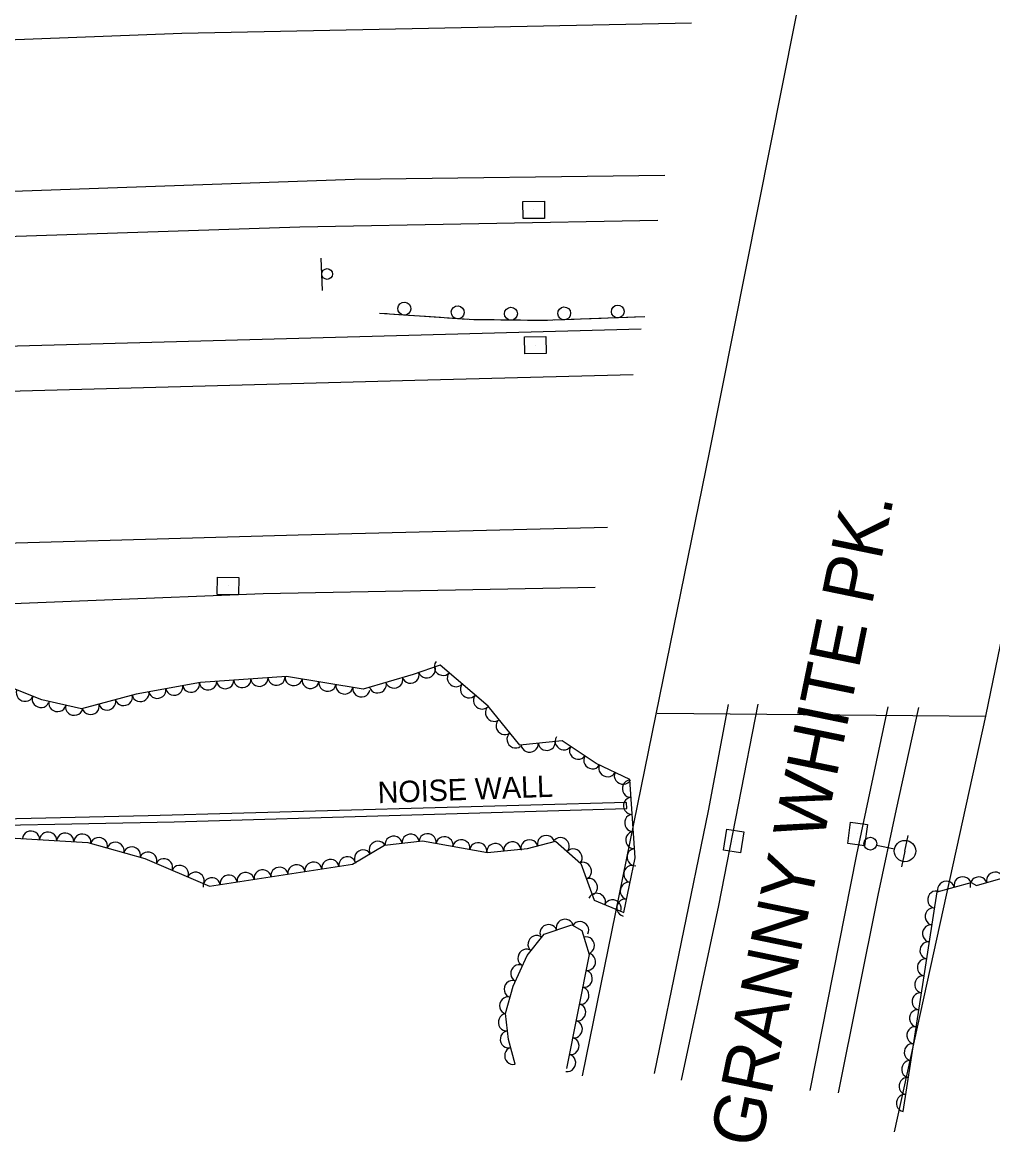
# Model space of a CAD drawing. Extents: x 1722896 to 1754269, y 648279 to 666297.
# Drawn here: x 1734547.3 to 1734773.5, y 649756.3 to 650017.4 of the extents above; entities that cross this region are included whole.
import ezdxf

# ---------------------------------------------------------------- set-up
doc = ezdxf.new("R2010")
doc.units = 0
for name, color, linetype in [('DESIGN - CENTERLINE - Proposed', 7, 'Continuous'), ('DESIGN - PUBLIC HEARING - Shapes', 7, 'Continuous'), ('DESIGN - SCRATCH - User 1', 7, 'Continuous'), ('DESIGN - SHEET - Linework', 7, 'Continuous'), ('SURVEY - CENTERLINE - Preliminary Text', 7, 'Continuous'), ('SURVEY - DRAINAGE - Natural Features', 7, 'Continuous'), ('SURVEY - DTM - Breaklines', 7, 'Continuous'), ('SURVEY - VEGETATION - Features with Text', 7, 'Continuous')]:
    doc.layers.add(name, color=color, linetype=linetype)

msp = doc.modelspace()

# ---------------------------------------------------------------- linework, layer by layer
at = {"layer": 'DESIGN - CENTERLINE - Proposed'}
for points in [[(1734695.32, 649856.39), (1734771.95, 649855.72), (1734800.2, 649992.84), (1734818.2, 650086.01), (1734740.75, 650083.15), (1734727.33, 650017.17), (1734707.42, 649917.17), (1734695.03, 649856.17)], [(1734695.03, 649856.17), (1734677.82, 649771.84)], [(1734750.63, 649758.83), (1734771.95, 649855.72)]]:
    msp.add_lwpolyline(points, dxfattribs=at)
at = {"layer": 'DESIGN - PUBLIC HEARING - Shapes'}
msp.add_line((1734617.29, 649954.94), (1734617, 649962.43), dxfattribs=at)
msp.add_circle((1734618.37, 649958.76), 1.25, dxfattribs=at)
at = {"layer": 'DESIGN - SCRATCH - User 1'}
for points in [[(1734692.43, 649948.76), (1734668.83, 649947.91), (1734651.52, 649948.13), (1734630.59, 649949.59)], [(1734632.34, 649949.46), (1734630.59, 649949.59)], [(1734638.53, 649949.03), (1734633.94, 649949.35)], [(1734642.47, 649948.76), (1734640.12, 649948.92)], [(1734644.81, 649948.59), (1734642.47, 649948.76)], [(1734651, 649948.16), (1734646.41, 649948.48)], [(1734679.94, 649948.31), (1734677.59, 649948.22)], [(1734682.28, 649948.39), (1734679.94, 649948.31)], [(1734688.48, 649948.61), (1734683.88, 649948.45)], [(1734692.43, 649948.76), (1734690.08, 649948.67)], [(1734654.94, 649948.08), (1734652.59, 649948.11)], [(1734657.29, 649948.06), (1734654.94, 649948.08)], [(1734663.49, 649947.98), (1734658.89, 649948.04)], [(1734667.44, 649947.93), (1734665.09, 649947.96)], [(1734669.79, 649947.95), (1734668.83, 649947.91), (1734667.44, 649947.93)], [(1734675.99, 649948.17), (1734671.39, 649948)], [(1734352.88, 649825.77), (1734431.18, 649828.09), (1734518.99, 649829.81), (1734582.69, 649831.04), (1734688.23, 649834.18), (1734688.16, 649835.53), (1734576.66, 649832.43), (1734481.01, 649830.27), (1734366.36, 649827.36), (1734353.87, 649826.63), (1734352.88, 649825.77)]]:
    msp.add_lwpolyline(points, dxfattribs=at)
for centre, start, end in [((1734636.36, 649950.69), 19.2688, 19.2589), ((1734648.83, 649949.82), 19.2688, 19.2589), ((1734661.23, 649949.5), 22.5427, 22.5329), ((1734673.66, 649949.58), 25.3165, 25.3066), ((1734686.15, 649950.03), 25.3165, 25.3066)]:
    msp.add_arc(centre, 1.5, start, end, dxfattribs=at)
at = {"layer": 'SURVEY - CENTERLINE - Preliminary Text'}
for points in [[(1734293.02, 650001.21), (1734366.37, 650005.42), (1734464.09, 650010.35), (1734584.51, 650014.91), (1734703.33, 650017.29)], [(1734697.14, 649981.76), (1734624.75, 649980.76), (1734545.2, 649978.01), (1734455.17, 649974.25), (1734369.84, 649970.4), (1734298.74, 649966.45)], [(1734695.48, 649971.2), (1734611.99, 649969.68), (1734519.83, 649966.68), (1734435.14, 649963.26), (1734346.59, 649958.52)], [(1734306.6, 649930.59), (1734418.62, 649936.62), (1734534.67, 649941.68), (1734691.58, 649946.01)], [(1734308.59, 649920.32), (1734384.37, 649924.03), (1734462.24, 649928.1), (1734543.96, 649931.49), (1734638.82, 649934.05), (1734689.72, 649935.34)], [(1734683.73, 649899.67), (1734611.61, 649897.92), (1734518.32, 649895.21), (1734390.68, 649888.7), (1734316.03, 649884.62)], [(1734680.89, 649885.65), (1734603.46, 649884.23), (1734486.53, 649879.55), (1734370.7, 649873.42), (1734319.03, 649870.8)], [(1734694.73, 649772.38), (1734707.31, 649833.61), (1734711.94, 649858.39)], [(1734718.81, 649858.47), (1734709.64, 649811.52), (1734700.93, 649770.86)], [(1734730.99, 649768.46), (1734741.92, 649823.48), (1734749.16, 649857.89)], [(1734756.25, 649857.71), (1734751.07, 649834.01), (1734746.79, 649813.93), (1734737.56, 649767.9)]]:
    msp.add_lwpolyline(points, dxfattribs=at)
at = {"layer": 'SURVEY - DRAINAGE - Natural Features'}
for p, q in [((1734666.54, 649973.7), (1734666.54, 649973.7)), ((1734666.92, 649942.19), (1734666.92, 649942.19)), ((1734595.27, 649886.05), (1734595.27, 649886.05)), ((1734742.08, 649828.24), (1734742.08, 649828.24)), ((1734713.18, 649826.58), (1734713.18, 649826.58))]:
    msp.add_line(p, q, dxfattribs=at)
for points in [[(1734664.06, 649971.67), (1734664.02, 649975.67), (1734669.02, 649975.72), (1734669.06, 649971.72), (1734664.06, 649971.67)], [(1734664.46, 649940.14), (1734664.39, 649944.14), (1734669.39, 649944.23), (1734669.46, 649940.23), (1734664.46, 649940.14)], [(1734592.75, 649884.09), (1734592.8, 649888.09), (1734597.8, 649888.01), (1734597.74, 649884.01), (1734592.75, 649884.09)], [(1734743.71, 649825.48), (1734739.75, 649826.03), (1734740.44, 649830.99), (1734744.4, 649830.44), (1734743.71, 649825.48)], [(1734714.78, 649823.8), (1734710.82, 649824.42), (1734711.59, 649829.36), (1734715.54, 649828.74), (1734714.78, 649823.8)]]:
    msp.add_lwpolyline(points, dxfattribs=at)
at = {"layer": 'SURVEY - DTM - Breaklines'}
for p, q in [((1734746.51, 649825.64), (1734750.66, 649824.76)), ((1734753.11, 649824.24), (1734753.89, 649827.9)), ((1734753.11, 649824.24), (1734752.33, 649820.57))]:
    msp.add_line(p, q, dxfattribs=at)
for centre, radius in [((1734745.04, 649825.96), 1.5), ((1734753.11, 649824.24), 2.5)]:
    msp.add_circle(centre, radius, dxfattribs=at)
at = {"layer": 'SURVEY - VEGETATION - Features with Text'}
for points in [[(1734545.66, 649827.23), (1734562.58, 649826.23), (1734575.85, 649822.49), (1734590.93, 649816.06), (1734624.32, 649821.2), (1734631.74, 649825.59), (1734640.58, 649826.61), (1734655.79, 649823.92), (1734665.1, 649824.87), (1734671.64, 649826.57), (1734677.5, 649821.37), (1734680.66, 649812.76), (1734687.56, 649809.9), (1734690.19, 649822.69), (1734688.94, 649840.96), (1734681.13, 649844.69), (1734673.16, 649849.96), (1734663.28, 649848.92), (1734655.89, 649858.02), (1734644.76, 649867.57), (1734638.44, 649865.44), (1734626.8, 649861.99), (1734608.9, 649864.95), (1734588.86, 649863.57), (1734573.85, 649860.8), (1734561.12, 649857.37), (1734551.87, 649859.46), (1734542.26, 649863.28)], [(1734752.71, 649763.52), (1734760.58, 649814.75), (1734768.53, 649816.89), (1734769.82, 649816.18), (1734775.98, 649818)], [(1734662.18, 649774.55), (1734660.63, 649780.29), (1734659.97, 649786.34), (1734661.72, 649792.75), (1734664.98, 649799.93), (1734668.97, 649804.89), (1734675.46, 649807.01), (1734677.79, 649805.69), (1734679.44, 649800.1), (1734674.2, 649773.58)]]:
    msp.add_lwpolyline(points, dxfattribs=at)
for centre, major_axis in [((1734645.31, 649867.1), (-1.52, 1.3)), ((1734602.59, 649864.52), (-2, -0.14)), ((1734606.58, 649864.79), (-2, -0.14)), ((1734610.55, 649864.68), (-1.97, 0.33)), ((1734634.02, 649864.13), (-1.92, -0.57)), ((1734637.86, 649865.26), (-1.92, -0.57)), ((1734641.65, 649866.52), (-1.9, -0.64)), ((1734648.34, 649864.49), (-1.52, 1.3)), ((1734578.79, 649861.71), (-1.97, -0.36)), ((1734582.73, 649862.44), (-1.97, -0.36)), ((1734586.66, 649863.16), (-1.97, -0.36)), ((1734590.62, 649863.69), (-2, -0.14)), ((1734594.61, 649863.96), (-2, -0.14)), ((1734598.6, 649864.24), (-2, -0.14)), ((1734614.5, 649864.03), (-1.97, 0.33)), ((1734618.45, 649863.37), (-1.97, 0.33)), ((1734622.39, 649862.72), (-1.97, 0.33)), ((1734626.34, 649862.06), (-1.97, 0.33)), ((1734630.19, 649862.99), (-1.92, -0.57)), ((1734651.38, 649861.89), (-1.52, 1.3)), ((1734547.87, 649861.05), (-1.86, 0.74)), ((1734551.58, 649859.58), (-1.86, 0.74)), ((1734567.12, 649858.99), (-1.93, -0.52)), ((1734570.98, 649860.03), (-1.93, -0.52)), ((1734574.86, 649860.99), (-1.97, -0.36)), ((1734654.42, 649859.28), (-1.52, 1.3)), ((1734555.47, 649858.65), (-1.95, 0.44)), ((1734559.37, 649857.77), (-1.95, 0.44)), ((1734563.25, 649857.95), (-1.93, -0.52)), ((1734657.19, 649856.42), (-1.26, 1.55)), ((1734659.71, 649853.32), (-1.26, 1.55)), ((1734662.23, 649850.21), (-1.26, 1.55)), ((1734665.6, 649849.17), (-1.99, -0.21)), ((1734669.58, 649849.59), (-1.99, -0.21)), ((1734673.49, 649849.75), (-1.67, 1.1)), ((1734676.83, 649847.54), (-1.67, 1.1)), ((1734680.16, 649845.33), (-1.67, 1.1)), ((1734683.69, 649843.46), (-1.81, 0.86)), ((1734687.31, 649841.74), (-1.81, 0.86)), ((1734689.09, 649838.78), (-0.14, 2)), ((1734689.37, 649834.79), (-0.14, 2)), ((1734689.64, 649830.8), (-0.14, 2)), ((1734549.32, 649827.01), (2, -0.12)), ((1734553.31, 649826.77), (2, -0.12)), ((1734557.3, 649826.54), (2, -0.12)), ((1734561.3, 649826.3), (2, -0.12)), ((1734637.83, 649826.29), (1.99, 0.23)), ((1734641.8, 649826.39), (1.97, -0.35)), ((1734689.91, 649826.81), (-0.14, 2)), ((1734565.19, 649825.49), (1.93, -0.54)), ((1734569.04, 649824.41), (1.93, -0.54)), ((1734630.13, 649824.64), (1.72, 1.02)), ((1734633.86, 649825.83), (1.99, 0.23)), ((1734645.74, 649825.7), (1.97, -0.35)), ((1734649.67, 649825), (1.97, -0.35)), ((1734653.61, 649824.31), (1.97, -0.35)), ((1734657.57, 649824.11), (1.99, 0.2)), ((1734661.55, 649824.51), (1.99, 0.2)), ((1734665.52, 649824.98), (1.94, 0.5)), ((1734669.39, 649825.99), (1.94, 0.5)), ((1734672.89, 649825.46), (1.5, -1.33)), ((1734572.89, 649823.32), (1.93, -0.54)), ((1734576.71, 649822.13), (1.84, -0.79)), ((1734623.08, 649821.02), (1.98, 0.3)), ((1734626.69, 649822.6), (1.72, 1.02)), ((1734675.88, 649822.8), (1.5, -1.33)), ((1734690.18, 649822.82), (-0.14, 2)), ((1734580.38, 649820.56), (1.84, -0.79)), ((1734584.06, 649818.99), (1.84, -0.79)), ((1734607.27, 649818.58), (1.98, 0.3)), ((1734611.22, 649819.19), (1.98, 0.3)), ((1734615.18, 649819.8), (1.98, 0.3)), ((1734619.13, 649820.41), (1.98, 0.3)), ((1734678.13, 649819.64), (0.69, -1.88)), ((1734689.42, 649818.9), (0.4, 1.96)), ((1734587.74, 649817.42), (1.84, -0.79)), ((1734591.46, 649816.14), (1.98, 0.3)), ((1734595.41, 649816.75), (1.98, 0.3)), ((1734599.36, 649817.36), (1.98, 0.3)), ((1734603.32, 649817.97), (1.98, 0.3)), ((1734679.51, 649815.89), (0.69, -1.88)), ((1734766.54, 649816.36), (1.93, 0.52)), ((1734770.27, 649816.31), (1.92, 0.57)), ((1734774.1, 649817.45), (1.92, 0.57)), ((1734688.61, 649814.98), (0.4, 1.96)), ((1734760.31, 649812.94), (0.3, 1.98)), ((1734762.68, 649815.31), (1.93, 0.52)), ((1734681.28, 649812.5), (1.85, -0.77)), ((1734684.97, 649810.97), (1.85, -0.77)), ((1734687.8, 649811.06), (0.4, 1.96)), ((1734759.7, 649808.99), (0.3, 1.98)), ((1734669.99, 649805.22), (1.9, 0.62)), ((1734673.79, 649806.46), (1.9, 0.62)), ((1734677.41, 649805.91), (1.74, -0.98)), ((1734667.13, 649802.6), (1.25, 1.56)), ((1734759.09, 649805.03), (0.3, 1.98)), ((1734678.8, 649802.27), (0.56, -1.92)), ((1734758.48, 649801.08), (0.3, 1.98)), ((1734664.75, 649799.41), (0.83, 1.82)), ((1734679.1, 649798.4), (-0.39, -1.96)), ((1734663.09, 649795.77), (0.83, 1.82)), ((1734757.87, 649797.13), (0.3, 1.98)), ((1734661.54, 649792.09), (0.53, 1.93)), ((1734678.33, 649794.47), (-0.39, -1.96)), ((1734757.27, 649793.17), (0.3, 1.98)), ((1734677.55, 649790.55), (-0.39, -1.96)), ((1734660.49, 649788.24), (0.53, 1.93)), ((1734756.66, 649789.22), (0.3, 1.98)), ((1734676.78, 649786.63), (-0.39, -1.96)), ((1734756.05, 649785.27), (0.3, 1.98)), ((1734660.19, 649784.32), (-0.22, 1.99)), ((1734676, 649782.7), (-0.39, -1.96)), ((1734660.63, 649780.34), (-0.22, 1.99)), ((1734755.44, 649781.31), (0.3, 1.98)), ((1734675.23, 649778.78), (-0.39, -1.96)), ((1734754.83, 649777.36), (0.3, 1.98)), ((1734661.66, 649776.48), (-0.52, 1.93)), ((1734674.45, 649774.85), (-0.39, -1.96)), ((1734754.23, 649773.4), (0.3, 1.98)), ((1734753.62, 649769.45), (0.3, 1.98)), ((1734753.01, 649765.5), (0.3, 1.98))]:
    msp.add_ellipse(centre, major_axis=major_axis, ratio=0.940188, start_param=0, end_param=3.141593, dxfattribs=at)

# ---------------------------------------------------------------- texts
at = {"layer": 'DESIGN - SCRATCH - User 1'}
msp.add_text('NOISE WALL', height=5, rotation=2.1435, dxfattribs=at).set_placement((1734630.26, 649835.38))
at = {"layer": 'DESIGN - SHEET - Linework'}
msp.add_text('GRANNY WHITE PK.', height=12, rotation=78.3834, dxfattribs=at).set_placement((1734719.32, 649754.66))

doc.saveas('drawing.dxf')
